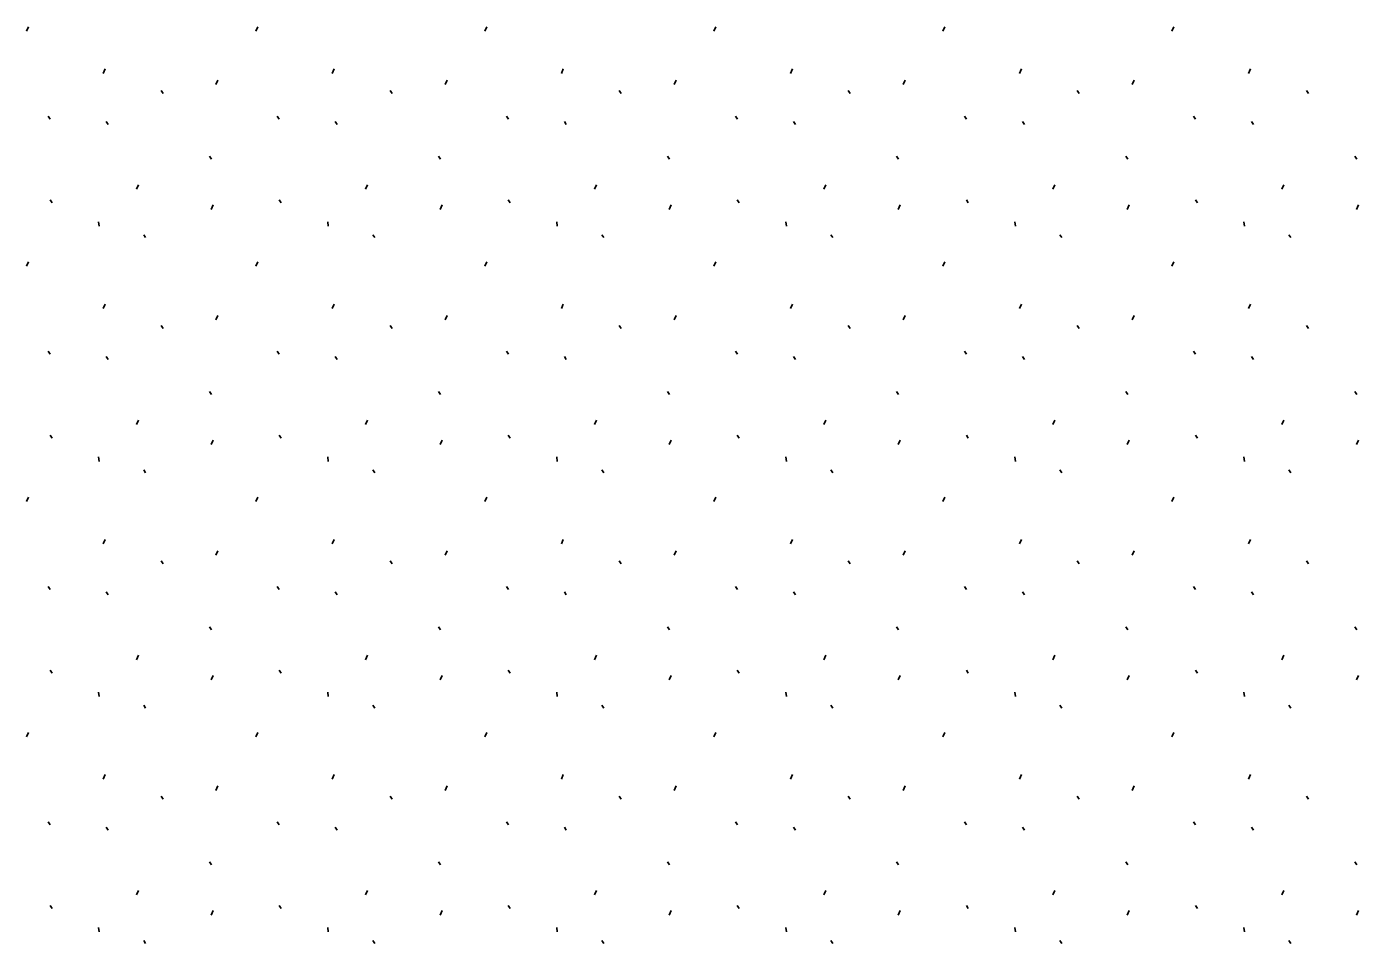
# Model space of a CAD drawing. Extents: x 419396 to 421519, y 4453567 to 4456767.
# Drawn here: x 420708.81 to 420757.02, y 4455664.62 to 4455697.78 of the extents above; entities that cross this region are included whole.
import ezdxf

# ---------------------------------------------------------------- set-up
doc = ezdxf.new("R2010")
doc.units = 0
doc.layers.add('Level 41', color=7, linetype='Continuous')

msp = doc.modelspace()

# ---------------------------------------------------------------- linework, layer by layer
at = {"layer": 'Level 41'}
for p, q in [((420708.809, 4455697.621), (420708.881, 4455697.781)), ((420717.102, 4455697.621), (420717.174, 4455697.781)), ((420725.395, 4455697.621), (420725.467, 4455697.781)), ((420733.688, 4455697.621), (420733.76, 4455697.781)), ((420741.981, 4455697.621), (420742.053, 4455697.781)), ((420750.274, 4455697.621), (420750.346, 4455697.781)), ((420711.581, 4455696.091), (420711.651, 4455696.251)), ((420719.874, 4455696.091), (420719.944, 4455696.251)), ((420728.167, 4455696.091), (420728.237, 4455696.251)), ((420736.46, 4455696.091), (420736.53, 4455696.251)), ((420744.753, 4455696.091), (420744.823, 4455696.251)), ((420753.046, 4455696.091), (420753.116, 4455696.251)), ((420713.676, 4455695.475), (420713.747, 4455695.369)), ((420715.664, 4455695.683), (420715.735, 4455695.843)), ((420721.969, 4455695.475), (420722.04, 4455695.369)), ((420723.957, 4455695.683), (420724.028, 4455695.843)), ((420730.262, 4455695.475), (420730.333, 4455695.369)), ((420732.25, 4455695.683), (420732.321, 4455695.843)), ((420738.555, 4455695.475), (420738.626, 4455695.369)), ((420740.543, 4455695.683), (420740.614, 4455695.843)), ((420746.848, 4455695.475), (420746.919, 4455695.369)), ((420748.836, 4455695.683), (420748.907, 4455695.843)), ((420755.141, 4455695.475), (420755.212, 4455695.369)), ((420709.591, 4455694.546), (420709.662, 4455694.439)), ((420717.884, 4455694.546), (420717.955, 4455694.439)), ((420726.177, 4455694.546), (420726.248, 4455694.439)), ((420734.47, 4455694.546), (420734.541, 4455694.439)), ((420742.763, 4455694.546), (420742.834, 4455694.439)), ((420751.056, 4455694.546), (420751.127, 4455694.439)), ((420711.69, 4455694.354), (420711.761, 4455694.247)), ((420719.983, 4455694.354), (420720.054, 4455694.247)), ((420728.276, 4455694.354), (420728.347, 4455694.247)), ((420736.569, 4455694.354), (420736.64, 4455694.247)), ((420744.862, 4455694.354), (420744.933, 4455694.247)), ((420753.155, 4455694.354), (420753.226, 4455694.247)), ((420715.428, 4455693.093), (420715.499, 4455692.986)), ((420723.721, 4455693.093), (420723.792, 4455692.986)), ((420732.014, 4455693.093), (420732.085, 4455692.986)), ((420740.307, 4455693.093), (420740.378, 4455692.986)), ((420748.6, 4455693.093), (420748.671, 4455692.986)), ((420756.893, 4455693.093), (420756.964, 4455692.986)), ((420712.787, 4455691.9), (420712.858, 4455692.059)), ((420721.08, 4455691.9), (420721.151, 4455692.059)), ((420729.373, 4455691.9), (420729.444, 4455692.059)), ((420737.666, 4455691.9), (420737.737, 4455692.059)), ((420745.959, 4455691.9), (420746.03, 4455692.059)), ((420754.252, 4455691.9), (420754.323, 4455692.059)), ((420709.658, 4455691.516), (420709.729, 4455691.409)), ((420717.951, 4455691.516), (420718.022, 4455691.409)), ((420726.244, 4455691.516), (420726.315, 4455691.409)), ((420734.537, 4455691.516), (420734.608, 4455691.409)), ((420742.83, 4455691.516), (420742.901, 4455691.409)), ((420751.123, 4455691.516), (420751.194, 4455691.409)), ((420715.486, 4455691.171), (420715.558, 4455691.331)), ((420723.779, 4455691.171), (420723.851, 4455691.331)), ((420732.072, 4455691.171), (420732.144, 4455691.331)), ((420740.365, 4455691.171), (420740.437, 4455691.331)), ((420748.658, 4455691.171), (420748.73, 4455691.331)), ((420756.951, 4455691.171), (420757.023, 4455691.331)), ((420711.416, 4455690.725), (420711.434, 4455690.565)), ((420719.709, 4455690.725), (420719.727, 4455690.565)), ((420728.002, 4455690.725), (420728.02, 4455690.565)), ((420736.295, 4455690.725), (420736.313, 4455690.565)), ((420744.588, 4455690.725), (420744.606, 4455690.565)), ((420752.881, 4455690.725), (420752.899, 4455690.565)), ((420713.046, 4455690.255), (420713.116, 4455690.148)), ((420721.339, 4455690.255), (420721.409, 4455690.148)), ((420729.632, 4455690.255), (420729.702, 4455690.148)), ((420737.925, 4455690.255), (420737.995, 4455690.148)), ((420746.218, 4455690.255), (420746.288, 4455690.148)), ((420754.511, 4455690.255), (420754.581, 4455690.148)), ((420708.809, 4455689.111), (420708.881, 4455689.271)), ((420717.102, 4455689.111), (420717.174, 4455689.271)), ((420725.395, 4455689.111), (420725.467, 4455689.271)), ((420733.688, 4455689.111), (420733.76, 4455689.271)), ((420741.981, 4455689.111), (420742.053, 4455689.271)), ((420750.274, 4455689.111), (420750.346, 4455689.271)), ((420711.581, 4455687.581), (420711.651, 4455687.741)), ((420719.874, 4455687.581), (420719.944, 4455687.741)), ((420728.167, 4455687.581), (420728.237, 4455687.741)), ((420736.46, 4455687.581), (420736.53, 4455687.741)), ((420744.753, 4455687.581), (420744.823, 4455687.741)), ((420753.046, 4455687.581), (420753.116, 4455687.741)), ((420715.664, 4455687.173), (420715.735, 4455687.333)), ((420723.957, 4455687.173), (420724.028, 4455687.333)), ((420732.25, 4455687.173), (420732.321, 4455687.333)), ((420740.543, 4455687.173), (420740.614, 4455687.333)), ((420748.836, 4455687.173), (420748.907, 4455687.333)), ((420713.676, 4455686.965), (420713.747, 4455686.859)), ((420721.969, 4455686.965), (420722.04, 4455686.859)), ((420730.262, 4455686.965), (420730.333, 4455686.859)), ((420738.555, 4455686.965), (420738.626, 4455686.859)), ((420746.848, 4455686.965), (420746.919, 4455686.859)), ((420755.141, 4455686.965), (420755.212, 4455686.859)), ((420709.591, 4455686.036), (420709.662, 4455685.929)), ((420711.69, 4455685.844), (420711.761, 4455685.737)), ((420717.884, 4455686.036), (420717.955, 4455685.929)), ((420719.983, 4455685.844), (420720.054, 4455685.737)), ((420726.177, 4455686.036), (420726.248, 4455685.929)), ((420728.276, 4455685.844), (420728.347, 4455685.737)), ((420734.47, 4455686.036), (420734.541, 4455685.929)), ((420736.569, 4455685.844), (420736.64, 4455685.737)), ((420742.763, 4455686.036), (420742.834, 4455685.929)), ((420744.862, 4455685.844), (420744.933, 4455685.737)), ((420751.056, 4455686.036), (420751.127, 4455685.929)), ((420753.155, 4455685.844), (420753.226, 4455685.737)), ((420715.428, 4455684.583), (420715.499, 4455684.476)), ((420723.721, 4455684.583), (420723.792, 4455684.476)), ((420732.014, 4455684.583), (420732.085, 4455684.476)), ((420740.307, 4455684.583), (420740.378, 4455684.476)), ((420748.6, 4455684.583), (420748.671, 4455684.476)), ((420756.893, 4455684.583), (420756.964, 4455684.476)), ((420712.787, 4455683.39), (420712.858, 4455683.549)), ((420721.08, 4455683.39), (420721.151, 4455683.549)), ((420729.373, 4455683.39), (420729.444, 4455683.549)), ((420737.666, 4455683.39), (420737.737, 4455683.549)), ((420745.959, 4455683.39), (420746.03, 4455683.549)), ((420754.252, 4455683.39), (420754.323, 4455683.549)), ((420709.658, 4455683.006), (420709.729, 4455682.899)), ((420717.951, 4455683.006), (420718.022, 4455682.899)), ((420726.244, 4455683.006), (420726.315, 4455682.899)), ((420734.537, 4455683.006), (420734.608, 4455682.899)), ((420742.83, 4455683.006), (420742.901, 4455682.899)), ((420751.123, 4455683.006), (420751.194, 4455682.899)), ((420715.486, 4455682.661), (420715.558, 4455682.821)), ((420723.779, 4455682.661), (420723.851, 4455682.821)), ((420732.072, 4455682.661), (420732.144, 4455682.821)), ((420740.365, 4455682.661), (420740.437, 4455682.821)), ((420748.658, 4455682.661), (420748.73, 4455682.821)), ((420756.951, 4455682.661), (420757.023, 4455682.821)), ((420711.416, 4455682.215), (420711.434, 4455682.055)), ((420719.709, 4455682.215), (420719.727, 4455682.055)), ((420728.002, 4455682.215), (420728.02, 4455682.055)), ((420736.295, 4455682.215), (420736.313, 4455682.055)), ((420744.588, 4455682.215), (420744.606, 4455682.055)), ((420752.881, 4455682.215), (420752.899, 4455682.055)), ((420713.046, 4455681.745), (420713.116, 4455681.638)), ((420721.339, 4455681.745), (420721.409, 4455681.638)), ((420729.632, 4455681.745), (420729.702, 4455681.638)), ((420737.925, 4455681.745), (420737.995, 4455681.638)), ((420746.218, 4455681.745), (420746.288, 4455681.638)), ((420754.511, 4455681.745), (420754.581, 4455681.638)), ((420708.809, 4455680.601), (420708.881, 4455680.761)), ((420717.102, 4455680.601), (420717.174, 4455680.761)), ((420725.395, 4455680.601), (420725.467, 4455680.761)), ((420733.688, 4455680.601), (420733.76, 4455680.761)), ((420741.981, 4455680.601), (420742.053, 4455680.761)), ((420750.274, 4455680.601), (420750.346, 4455680.761)), ((420711.581, 4455679.071), (420711.651, 4455679.231)), ((420719.874, 4455679.071), (420719.944, 4455679.231)), ((420728.167, 4455679.071), (420728.237, 4455679.231)), ((420736.46, 4455679.071), (420736.53, 4455679.231)), ((420744.753, 4455679.071), (420744.823, 4455679.231)), ((420753.046, 4455679.071), (420753.116, 4455679.231)), ((420715.664, 4455678.663), (420715.735, 4455678.823)), ((420723.957, 4455678.663), (420724.028, 4455678.823)), ((420732.25, 4455678.663), (420732.321, 4455678.823)), ((420740.543, 4455678.663), (420740.614, 4455678.823)), ((420748.836, 4455678.663), (420748.907, 4455678.823)), ((420713.676, 4455678.455), (420713.747, 4455678.349)), ((420721.969, 4455678.455), (420722.04, 4455678.349)), ((420730.262, 4455678.455), (420730.333, 4455678.349)), ((420738.555, 4455678.455), (420738.626, 4455678.349)), ((420746.848, 4455678.455), (420746.919, 4455678.349)), ((420755.141, 4455678.455), (420755.212, 4455678.349)), ((420709.591, 4455677.526), (420709.662, 4455677.419)), ((420717.884, 4455677.526), (420717.955, 4455677.419)), ((420726.177, 4455677.526), (420726.248, 4455677.419)), ((420734.47, 4455677.526), (420734.541, 4455677.419)), ((420742.763, 4455677.526), (420742.834, 4455677.419)), ((420751.056, 4455677.526), (420751.127, 4455677.419)), ((420711.69, 4455677.334), (420711.761, 4455677.227)), ((420719.983, 4455677.334), (420720.054, 4455677.227)), ((420728.276, 4455677.334), (420728.347, 4455677.227)), ((420736.569, 4455677.334), (420736.64, 4455677.227)), ((420744.862, 4455677.334), (420744.933, 4455677.227)), ((420753.155, 4455677.334), (420753.226, 4455677.227)), ((420715.428, 4455676.073), (420715.499, 4455675.966)), ((420723.721, 4455676.073), (420723.792, 4455675.966)), ((420732.014, 4455676.073), (420732.085, 4455675.966)), ((420740.307, 4455676.073), (420740.378, 4455675.966)), ((420748.6, 4455676.073), (420748.671, 4455675.966)), ((420756.893, 4455676.073), (420756.964, 4455675.966)), ((420712.787, 4455674.88), (420712.858, 4455675.039)), ((420721.08, 4455674.88), (420721.151, 4455675.039)), ((420729.373, 4455674.88), (420729.444, 4455675.039)), ((420737.666, 4455674.88), (420737.737, 4455675.039)), ((420745.959, 4455674.88), (420746.03, 4455675.039)), ((420754.252, 4455674.88), (420754.323, 4455675.039)), ((420709.658, 4455674.496), (420709.729, 4455674.389)), ((420715.486, 4455674.151), (420715.558, 4455674.311)), ((420717.951, 4455674.496), (420718.022, 4455674.389)), ((420723.779, 4455674.151), (420723.851, 4455674.311)), ((420726.244, 4455674.496), (420726.315, 4455674.389)), ((420732.072, 4455674.151), (420732.144, 4455674.311)), ((420734.537, 4455674.496), (420734.608, 4455674.389)), ((420740.365, 4455674.151), (420740.437, 4455674.311)), ((420742.83, 4455674.496), (420742.901, 4455674.389)), ((420748.658, 4455674.151), (420748.73, 4455674.311)), ((420751.123, 4455674.496), (420751.194, 4455674.389)), ((420756.951, 4455674.151), (420757.023, 4455674.311)), ((420711.416, 4455673.705), (420711.434, 4455673.545)), ((420719.709, 4455673.705), (420719.727, 4455673.545)), ((420728.002, 4455673.705), (420728.02, 4455673.545)), ((420736.295, 4455673.705), (420736.313, 4455673.545)), ((420744.588, 4455673.705), (420744.606, 4455673.545)), ((420752.881, 4455673.705), (420752.899, 4455673.545)), ((420713.046, 4455673.235), (420713.116, 4455673.128)), ((420721.339, 4455673.235), (420721.409, 4455673.128)), ((420729.632, 4455673.235), (420729.702, 4455673.128)), ((420737.925, 4455673.235), (420737.995, 4455673.128)), ((420746.218, 4455673.235), (420746.288, 4455673.128)), ((420754.511, 4455673.235), (420754.581, 4455673.128)), ((420708.809, 4455672.091), (420708.881, 4455672.251)), ((420717.102, 4455672.091), (420717.174, 4455672.251)), ((420725.395, 4455672.091), (420725.467, 4455672.251)), ((420733.688, 4455672.091), (420733.76, 4455672.251)), ((420741.981, 4455672.091), (420742.053, 4455672.251)), ((420750.274, 4455672.091), (420750.346, 4455672.251)), ((420711.581, 4455670.561), (420711.651, 4455670.721)), ((420715.664, 4455670.153), (420715.735, 4455670.313)), ((420719.874, 4455670.561), (420719.944, 4455670.721)), ((420723.957, 4455670.153), (420724.028, 4455670.313)), ((420728.167, 4455670.561), (420728.237, 4455670.721)), ((420732.25, 4455670.153), (420732.321, 4455670.313)), ((420736.46, 4455670.561), (420736.53, 4455670.721)), ((420740.543, 4455670.153), (420740.614, 4455670.313)), ((420744.753, 4455670.561), (420744.823, 4455670.721)), ((420748.836, 4455670.153), (420748.907, 4455670.313)), ((420753.046, 4455670.561), (420753.116, 4455670.721)), ((420713.676, 4455669.945), (420713.747, 4455669.839)), ((420721.969, 4455669.945), (420722.04, 4455669.839)), ((420730.262, 4455669.945), (420730.333, 4455669.839)), ((420738.555, 4455669.945), (420738.626, 4455669.839)), ((420746.848, 4455669.945), (420746.919, 4455669.839)), ((420755.141, 4455669.945), (420755.212, 4455669.839)), ((420709.591, 4455669.016), (420709.662, 4455668.909)), ((420717.884, 4455669.016), (420717.955, 4455668.909)), ((420726.177, 4455669.016), (420726.248, 4455668.909)), ((420734.47, 4455669.016), (420734.541, 4455668.909)), ((420742.763, 4455669.016), (420742.834, 4455668.909)), ((420751.056, 4455669.016), (420751.127, 4455668.909)), ((420711.69, 4455668.824), (420711.761, 4455668.717)), ((420719.983, 4455668.824), (420720.054, 4455668.717)), ((420728.276, 4455668.824), (420728.347, 4455668.717)), ((420736.569, 4455668.824), (420736.64, 4455668.717)), ((420744.862, 4455668.824), (420744.933, 4455668.717)), ((420753.155, 4455668.824), (420753.226, 4455668.717)), ((420715.428, 4455667.563), (420715.499, 4455667.456)), ((420723.721, 4455667.563), (420723.792, 4455667.456)), ((420732.014, 4455667.563), (420732.085, 4455667.456)), ((420740.307, 4455667.563), (420740.378, 4455667.456)), ((420748.6, 4455667.563), (420748.671, 4455667.456)), ((420756.893, 4455667.563), (420756.964, 4455667.456)), ((420712.787, 4455666.37), (420712.858, 4455666.529)), ((420721.08, 4455666.37), (420721.151, 4455666.529)), ((420729.373, 4455666.37), (420729.444, 4455666.529)), ((420737.666, 4455666.37), (420737.737, 4455666.529)), ((420745.959, 4455666.37), (420746.03, 4455666.529)), ((420754.252, 4455666.37), (420754.323, 4455666.529)), ((420709.658, 4455665.986), (420709.729, 4455665.879)), ((420717.951, 4455665.986), (420718.022, 4455665.879)), ((420726.244, 4455665.986), (420726.315, 4455665.879)), ((420734.537, 4455665.986), (420734.608, 4455665.879)), ((420742.83, 4455665.986), (420742.901, 4455665.879)), ((420751.123, 4455665.986), (420751.194, 4455665.879)), ((420715.486, 4455665.641), (420715.558, 4455665.801)), ((420723.779, 4455665.641), (420723.851, 4455665.801)), ((420732.072, 4455665.641), (420732.144, 4455665.801)), ((420740.365, 4455665.641), (420740.437, 4455665.801)), ((420748.658, 4455665.641), (420748.73, 4455665.801)), ((420756.951, 4455665.641), (420757.023, 4455665.801)), ((420711.416, 4455665.195), (420711.434, 4455665.035)), ((420719.709, 4455665.195), (420719.727, 4455665.035)), ((420728.002, 4455665.195), (420728.02, 4455665.035)), ((420736.295, 4455665.195), (420736.313, 4455665.035)), ((420744.588, 4455665.195), (420744.606, 4455665.035)), ((420752.881, 4455665.195), (420752.899, 4455665.035)), ((420713.046, 4455664.725), (420713.116, 4455664.618)), ((420721.339, 4455664.725), (420721.409, 4455664.618)), ((420729.632, 4455664.725), (420729.702, 4455664.618)), ((420737.925, 4455664.725), (420737.995, 4455664.618)), ((420746.218, 4455664.725), (420746.288, 4455664.618)), ((420754.511, 4455664.725), (420754.581, 4455664.618))]:
    msp.add_line(p, q, dxfattribs=at)

doc.saveas('drawing.dxf')
